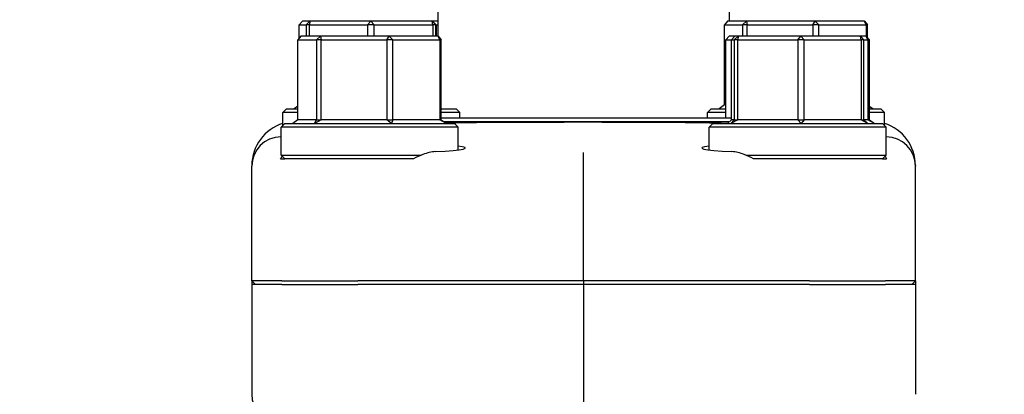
# Model space of a CAD drawing. Header units: inches. Extents: x 18 to 846, y -44 to 561.
# Tile 530 of 642: x 717.19 to 721.36, y 222.05 to 223.64. Entities that reach past the tile are written whole.
import ezdxf

# ---------------------------------------------------------------- set-up
doc = ezdxf.new("R2010")
doc.units = ezdxf.units.IN
doc.header["$LTSCALE"] = 24
doc.header["$MEASUREMENT"] = 0
doc.layers.add('Visible (ANSI)', color=7, linetype='Continuous', lineweight=30)

msp = doc.modelspace()

# ---------------------------------------------------------------- linework, layer by layer
at = {"layer": 'Visible (ANSI)'}
for p, q in [((718.9633, 223.88646), (718.9633, 223.57025)), ((720.1983, 223.88646), (720.1983, 223.63275)), ((718.38901, 223.63275), (718.376, 223.61713)), ((718.376, 223.56202), (718.376, 223.61713)), ((718.376, 223.61713), (718.40508, 223.61713)), ((718.42067, 223.63275), (718.38901, 223.63275)), ((718.40508, 223.61713), (718.42067, 223.63275)), ((718.41849, 223.61713), (718.40508, 223.61713)), ((718.40508, 223.61713), (718.40508, 223.57025)), ((718.42067, 223.63275), (718.41849, 223.61713)), ((718.41849, 223.57025), (718.41849, 223.61713)), ((718.41849, 223.61713), (718.66569, 223.61713)), ((718.67928, 223.63275), (718.42067, 223.63275)), ((718.66569, 223.61713), (718.67928, 223.63275)), ((718.69276, 223.61713), (718.66569, 223.61713)), ((718.66569, 223.61713), (718.66569, 223.57025)), ((718.67928, 223.63275), (718.69276, 223.61713)), ((718.93941, 223.63275), (718.67928, 223.63275)), ((718.69276, 223.57025), (718.69276, 223.61713)), ((718.69276, 223.61713), (718.94142, 223.61713)), ((718.94142, 223.61713), (718.93941, 223.63275)), ((718.93941, 223.63275), (718.95507, 223.61713)), ((718.94094, 223.63275), (718.93941, 223.63275)), ((718.9633, 223.63275), (718.94094, 223.63275)), ((718.95653, 223.61713), (718.94094, 223.63275)), ((718.95507, 223.61713), (718.94142, 223.61713)), ((718.94142, 223.61713), (718.94142, 223.57025)), ((718.95507, 223.57025), (718.95507, 223.61713)), ((718.95507, 223.61713), (718.95653, 223.61713)), ((718.95653, 223.61713), (718.9633, 223.61713)), ((718.95653, 223.61713), (718.95653, 223.57025)), ((720.19057, 223.63275), (720.17732, 223.61713)), ((720.17732, 223.27838), (720.17732, 223.61713)), ((720.17732, 223.61713), (720.25484, 223.61713)), ((720.27167, 223.63275), (720.19057, 223.63275)), ((720.25484, 223.61713), (720.27167, 223.63275)), ((720.27421, 223.61713), (720.25484, 223.61713)), ((720.25484, 223.61713), (720.25484, 223.57025)), ((720.27167, 223.63275), (720.27421, 223.61713)), ((720.5619, 223.63275), (720.27167, 223.63275)), ((720.27421, 223.57025), (720.27421, 223.61713)), ((720.27421, 223.61713), (720.55164, 223.61713)), ((720.55164, 223.61713), (720.5619, 223.63275)), ((720.5777, 223.61713), (720.55164, 223.61713)), ((720.55164, 223.61713), (720.55164, 223.57025)), ((720.5619, 223.63275), (720.5777, 223.61713)), ((720.77104, 223.63275), (720.5619, 223.63275)), ((720.5777, 223.57025), (720.5777, 223.61713)), ((720.5777, 223.61713), (720.77761, 223.61713)), ((720.77761, 223.61713), (720.77104, 223.63275)), ((720.77104, 223.63275), (720.78429, 223.61713)), ((720.78429, 223.61713), (720.77761, 223.61713)), ((720.77761, 223.61713), (720.77761, 223.57025)), ((720.78429, 223.56359), (720.78429, 223.61713)), ((718.38294, 223.57025), (718.36975, 223.55463)), ((718.36975, 223.21588), (718.36975, 223.55463)), ((718.36975, 223.55463), (718.44898, 223.55463)), ((718.46583, 223.57025), (718.38294, 223.57025)), ((718.44898, 223.55463), (718.46583, 223.57025)), ((718.46847, 223.55463), (718.44898, 223.55463)), ((718.44898, 223.55463), (718.44898, 223.21588)), ((718.46583, 223.57025), (718.46847, 223.55463)), ((718.75651, 223.57025), (718.46583, 223.57025)), ((718.46847, 223.21588), (718.46847, 223.55463)), ((718.46847, 223.55463), (718.74634, 223.55463)), ((718.74634, 223.55463), (718.75651, 223.57025)), ((718.77235, 223.55463), (718.74634, 223.55463)), ((718.74634, 223.55463), (718.74634, 223.21588)), ((718.75651, 223.57025), (718.77235, 223.55463)), ((718.96431, 223.57025), (718.75651, 223.57025)), ((718.77235, 223.21588), (718.77235, 223.55463)), ((718.77235, 223.55463), (718.97098, 223.55463)), ((718.97098, 223.55463), (718.96431, 223.57025)), ((718.96431, 223.57025), (718.9775, 223.55463)), ((718.9775, 223.55463), (718.97098, 223.55463)), ((718.97098, 223.55463), (718.97098, 223.21588)), ((718.9775, 223.21588), (718.9775, 223.55463)), ((720.19729, 223.57025), (720.18411, 223.55463)), ((720.18411, 223.22213), (720.18411, 223.55463)), ((720.18411, 223.55463), (720.20698, 223.55463)), ((720.2223, 223.57025), (720.19729, 223.57025)), ((720.2223, 223.57025), (720.20698, 223.55463)), ((720.20698, 223.21588), (720.20698, 223.55463)), ((720.20698, 223.55463), (720.21951, 223.55463)), ((720.21951, 223.55463), (720.23541, 223.57025)), ((720.23405, 223.55463), (720.21951, 223.55463)), ((720.21951, 223.55463), (720.21951, 223.21588)), ((720.23541, 223.57025), (720.2223, 223.57025)), ((720.23541, 223.57025), (720.23405, 223.55463)), ((720.23405, 223.21588), (720.23405, 223.55463)), ((720.23405, 223.55463), (720.48801, 223.55463)), ((720.50108, 223.57025), (720.23541, 223.57025)), ((720.48801, 223.55463), (720.50108, 223.57025)), ((720.51505, 223.55463), (720.48801, 223.55463)), ((720.48801, 223.55463), (720.48801, 223.21588)), ((720.50108, 223.57025), (720.51505, 223.55463)), ((720.75366, 223.57025), (720.50108, 223.57025)), ((720.51505, 223.21588), (720.51505, 223.55463)), ((720.51505, 223.55463), (720.75649, 223.55463)), ((720.75649, 223.55463), (720.75366, 223.57025)), ((720.75366, 223.57025), (720.76898, 223.55463)), ((720.77867, 223.57025), (720.75366, 223.57025)), ((720.76898, 223.55463), (720.75649, 223.55463)), ((720.75649, 223.55463), (720.75649, 223.21588)), ((720.76898, 223.21588), (720.76898, 223.55463)), ((720.76898, 223.55463), (720.78534, 223.55463)), ((720.78534, 223.55463), (720.77867, 223.57025)), ((720.77867, 223.57025), (720.79186, 223.55463)), ((720.79186, 223.55463), (720.78534, 223.55463)), ((720.78534, 223.55463), (720.78534, 223.21588)), ((720.79186, 223.21588), (720.79186, 223.55463)), ((718.32143, 223.26275), (718.3058, 223.24713)), ((718.36975, 223.24713), (718.3058, 223.24713)), ((718.3058, 223.19181), (718.3058, 223.24713)), ((718.32143, 223.26275), (718.36975, 223.26275)), ((718.36975, 223.27397), (718.35386, 223.26275)), ((718.9775, 223.26275), (719.04018, 223.26275)), ((719.0558, 223.24713), (718.9775, 223.24713)), ((719.04018, 223.26275), (719.0558, 223.24713)), ((719.0558, 223.22213), (719.0558, 223.24713)), ((720.12143, 223.26275), (720.1058, 223.24713)), ((720.18411, 223.24713), (720.1058, 223.24713)), ((720.1058, 223.22213), (720.1058, 223.24713)), ((720.12143, 223.26275), (720.18411, 223.26275)), ((720.17732, 223.27838), (720.1556, 223.26275)), ((720.18411, 223.27838), (720.17732, 223.27838)), ((720.79186, 223.27293), (720.80601, 223.26275)), ((720.80601, 223.26275), (720.79186, 223.27054)), ((720.79186, 223.26275), (720.84018, 223.26275)), ((720.8558, 223.24713), (720.79186, 223.24713)), ((720.84018, 223.26275), (720.8558, 223.24713)), ((720.8558, 223.19181), (720.8558, 223.24713)), ((718.31425, 223.20025), (718.29863, 223.18463)), ((718.31425, 223.20025), (719.033, 223.20025)), ((718.36975, 223.21588), (718.34792, 223.20025)), ((718.44898, 223.21588), (718.36975, 223.21588)), ((718.44079, 223.20025), (718.44898, 223.21588)), ((718.46847, 223.21588), (718.44079, 223.20025)), ((718.44898, 223.21588), (718.46847, 223.21588)), ((718.74634, 223.21588), (718.46847, 223.21588)), ((718.74634, 223.21588), (718.77235, 223.21588)), ((718.7665, 223.20025), (718.74634, 223.21588)), ((718.77235, 223.21588), (718.7665, 223.20025)), ((718.97098, 223.21588), (718.77235, 223.21588)), ((718.99934, 223.20025), (718.97098, 223.21588)), ((718.97098, 223.21588), (718.9775, 223.21588)), ((720.20698, 223.22213), (718.9775, 223.22213)), ((718.9775, 223.21588), (718.99934, 223.20025)), ((719.5807, 223.2065), (718.9906, 223.2065)), ((719.033, 223.20025), (719.04863, 223.18463)), ((720.19697, 223.2065), (719.5807, 223.2065)), ((720.12861, 223.20025), (720.11298, 223.18463)), ((720.12861, 223.20025), (720.84736, 223.20025)), ((720.20698, 223.21588), (720.1903, 223.20025)), ((720.20498, 223.20025), (720.21951, 223.21588)), ((720.23405, 223.21588), (720.20498, 223.20025)), ((720.21951, 223.21588), (720.20698, 223.21588)), ((720.21951, 223.21588), (720.23405, 223.21588)), ((720.48801, 223.21588), (720.23405, 223.21588)), ((720.50266, 223.20025), (720.48801, 223.21588)), ((720.48801, 223.21588), (720.51505, 223.21588)), ((720.51505, 223.21588), (720.50266, 223.20025)), ((720.75649, 223.21588), (720.51505, 223.21588)), ((720.78567, 223.20025), (720.75649, 223.21588)), ((720.75649, 223.21588), (720.76898, 223.21588)), ((720.76898, 223.21588), (720.78567, 223.20025)), ((720.78534, 223.21588), (720.76898, 223.21588)), ((720.81369, 223.20025), (720.78534, 223.21588)), ((720.78534, 223.21588), (720.79186, 223.21588)), ((720.79186, 223.21588), (720.81369, 223.20025)), ((720.84736, 223.20025), (720.86298, 223.18463)), ((719.04863, 223.18463), (718.29863, 223.18463)), ((718.29863, 223.06588), (718.29863, 223.18463)), ((719.04863, 223.08827), (719.04863, 223.18463)), ((720.86298, 223.18463), (720.11298, 223.18463)), ((720.11298, 223.08827), (720.11298, 223.18463)), ((720.86298, 223.06588), (720.86298, 223.18463)), ((719.5808, 222.95163), (719.5808, 223.07657)), ((718.29685, 223.05025), (718.31425, 223.05025)), ((718.29863, 223.06588), (718.89234, 223.06588)), ((718.31425, 223.05025), (718.29863, 223.06588)), ((718.76192, 223.05025), (718.31425, 223.05025)), ((720.26927, 223.06588), (720.86298, 223.06588)), ((720.84736, 223.05025), (720.39969, 223.05025)), ((720.84736, 223.05025), (720.86298, 223.06588)), ((720.84736, 223.05025), (720.86476, 223.05025)), ((718.17455, 223.0224), (718.17455, 223.0197)), ((718.17455, 222.53463), (718.17455, 223.0197)), ((720.98705, 223.0224), (720.98705, 223.0197)), ((720.98705, 222.53463), (720.98705, 223.0197)), ((719.5808, 222.53463), (719.5808, 222.95163)), ((718.17455, 222.53463), (718.17455, 222.519)), ((718.30191, 222.53463), (718.17455, 222.53463)), ((718.17455, 222.53463), (718.19032, 222.519)), ((718.30191, 222.53463), (718.62414, 222.53463)), ((719.5808, 222.53463), (718.62414, 222.53463)), ((720.53747, 222.53463), (719.5808, 222.53463)), ((719.5808, 222.53463), (719.5808, 222.519)), ((720.53747, 222.53463), (720.8597, 222.53463)), ((720.98705, 222.53463), (720.8597, 222.53463)), ((720.97129, 222.519), (720.98705, 222.53463)), ((720.98705, 222.53463), (720.98705, 222.519)), ((718.17455, 222.519), (718.17455, 222.05377)), ((718.30191, 222.519), (718.17455, 222.519)), ((718.30191, 222.519), (718.62414, 222.519)), ((719.5808, 222.519), (718.62414, 222.519)), ((719.5808, 222.519), (719.5808, 221.74263)), ((720.53747, 222.519), (719.5808, 222.519)), ((720.53747, 222.519), (720.8597, 222.519)), ((720.98705, 222.519), (720.8597, 222.519)), ((720.98705, 222.519), (720.98705, 222.05377))]:
    msp.add_line(p, q, dxfattribs=at)
msp.add_arc((730.5808, 230.644), 18.75, 202.078969, 261.558657, dxfattribs=at)
for centre, major_axis, ratio, start_param, end_param in [((718.36371, 223.02133), (0.18003, -0.0586), 0.9903423, 2.1937689, 3.4534494), ((720.7979, 223.02133), (-0.18003, -0.0586), 0.9903423, 2.829736, 4.0894164), ((718.30066, 223.01883), (-0.1175, 0.04626), 0.9899206, 5.1001048, 6.6547973), ((720.86095, 223.01883), (0.1175, 0.04626), 0.9899206, 5.9115734, 7.4662658), ((718.67363, 223.09646), (0.40625, 0), 0.0524078, 5.4675538, 6.6779764), ((720.48798, 223.09646), (0.40625, 0), 0.0524078, 2.7468015, 3.9572242), ((718.30066, 222.05348), (0.12504, -0.01646), 0.991106, 3.2713412, 4.712389)]:
    msp.add_ellipse(centre, major_axis=major_axis, ratio=ratio, start_param=start_param, end_param=end_param, dxfattribs=at)
for points, knots in [([(718.99643, 223.20234), (719.00157, 223.20246), (719.00678, 223.20258), (719.08323, 223.20431), (719.16651, 223.20525), (719.33416, 223.20618), (719.41514, 223.20631), (719.51372, 223.20637), (719.52958, 223.20638), (719.55494, 223.20639), (719.56441, 223.20639), (719.58248, 223.20639), (719.59106, 223.20639), (719.61088, 223.20638), (719.6221, 223.20638), (719.65577, 223.20637), (719.67816, 223.20635), (719.7562, 223.20628), (719.81096, 223.20617), (719.95557, 223.20557), (720.04043, 223.20481), (720.14189, 223.20291), (720.16775, 223.20231), (720.19177, 223.20163)], [4.286994, 4.286994, 4.286994, 4.286994, 4.3433226, 4.3433226, 5.1013156, 5.1013156, 5.7353123, 5.7353123, 5.8564738, 5.8564738, 5.9286995, 5.9286995, 5.9941278, 5.9941278, 6.0797236, 6.0797236, 6.2512222, 6.2512222, 6.6809245, 6.6809245, 7.4266324, 7.4266324, 7.7047488, 7.7047488, 7.7047488, 7.7047488]), ([(718.95207, 223.08096), (718.9362, 223.08017), (718.91835, 223.0759), (718.88686, 223.06394), (718.87343, 223.05756), (718.86052, 223.05025)], [0.53727464, 0.53727464, 0.53727464, 0.53727464, 0.70123165, 0.70123165, 0.81966305, 0.81966305, 0.81966305, 0.81966305]), ([(720.30109, 223.05025), (720.2882, 223.05755), (720.27479, 223.06392), (720.2433, 223.07589), (720.22542, 223.08017), (720.20954, 223.08096)], [1.49579577, 1.49579577, 1.49579577, 1.49579577, 1.61405233, 1.61405233, 1.77819273, 1.77819273, 1.77819273, 1.77819273])]:
    msp.add_open_spline(points, degree=3, knots=knots, dxfattribs=at)
for points in [[(718.29685, 223.05025), (718.29878, 223.05423), (718.30085, 223.05799), (718.303, 223.0615)], [(720.85861, 223.0615), (720.86076, 223.05799), (720.86283, 223.05423), (720.86476, 223.05025)]]:
    msp.add_open_spline(points, degree=3, dxfattribs=at)
for points, weights in [([(718.86052, 223.05025), (718.81144, 223.05025), (718.76192, 223.05025)], [0.999903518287, 0.999901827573, 0.9999171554]), ([(720.39969, 223.05025), (720.35017, 223.05025), (720.30109, 223.05025)], [0.999917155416, 0.999901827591, 0.999903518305])]:
    msp.add_rational_spline(points, weights, degree=2, dxfattribs=at)

doc.saveas('drawing.dxf')
